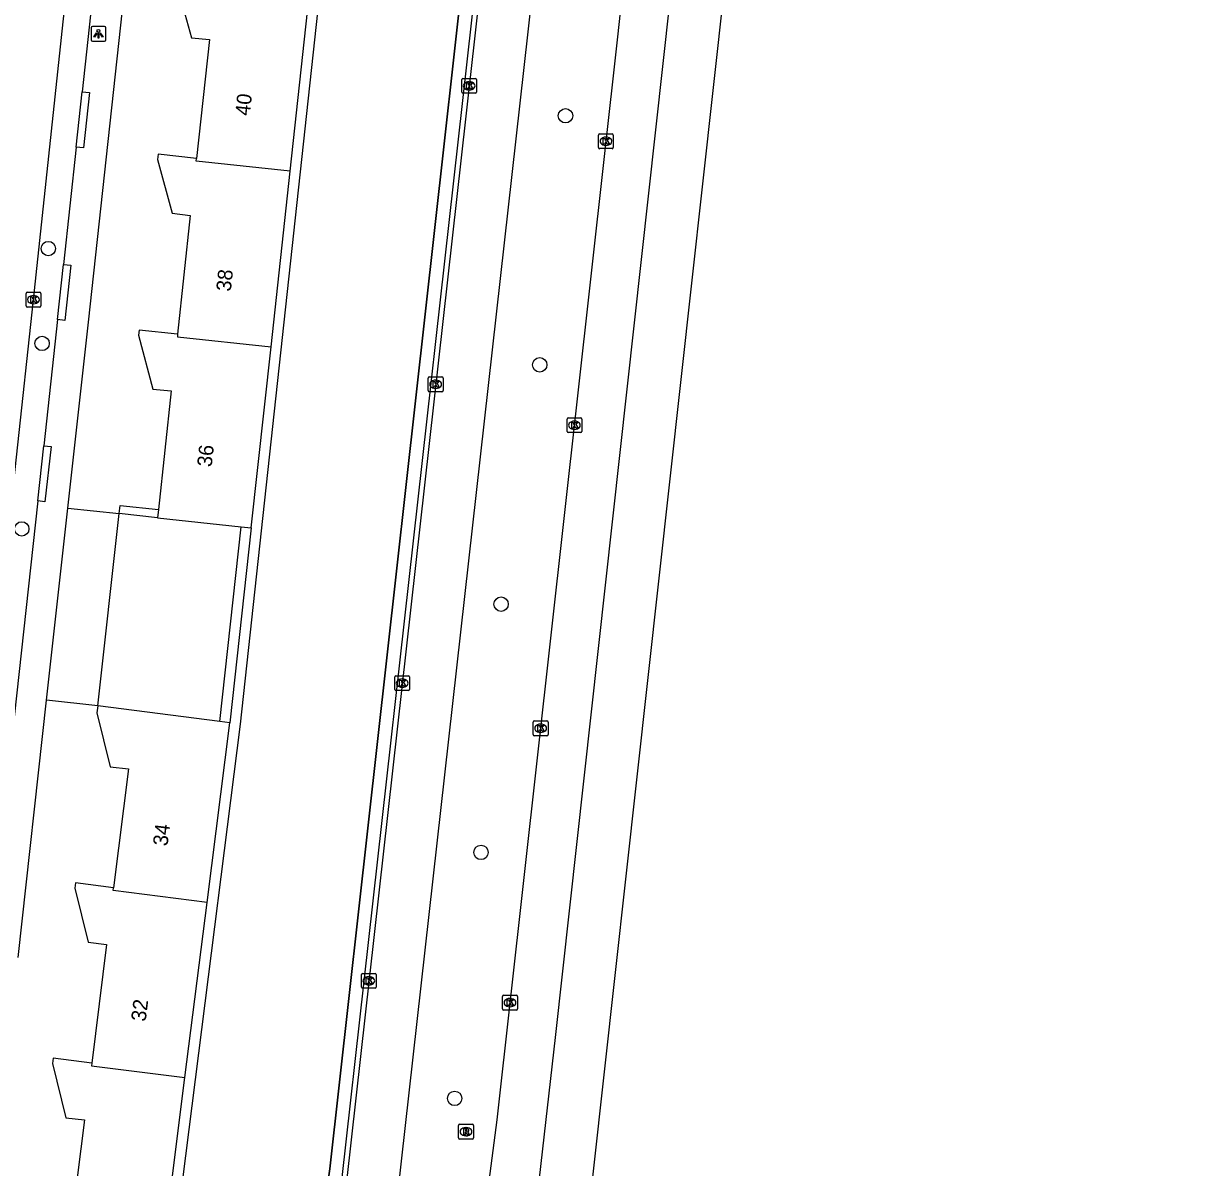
# Model space of a CAD drawing. Extents: x 160732 to 162105, y 387428 to 388479.
# Drawn here: x 162024.5 to 162103.3, y 387774.7 to 387852.4 of the extents above; entities that cross this region are included whole.
import ezdxf

# ---------------------------------------------------------------- set-up
doc = ezdxf.new("R2010")
doc.units = 0
for name, color, linetype in [('IMGEO_Berm_groen', 7, 'Continuous'), ('IMGEO_Boom', 7, 'Continuous'), ('IMGEO_Fietspad_gesloten', 7, 'Continuous'), ('IMGEO_Groenvoorziening', 7, 'Continuous'), ('IMGEO_Hek', 7, 'Continuous'), ('IMGEO_Kolk', 7, 'Continuous'), ('IMGEO_Lichtpunt', 7, 'Continuous'), ('IMGEO_Muur', 7, 'Continuous'), ('IMGEO_Pand', 7, 'Continuous'), ('IMGEO_Pand_nummerreeks', 7, 'Continuous'), ('IMGEO_Rijbaan_lokaal_open', 7, 'Continuous'), ('IMGEO_Rijbaan_regionaal_gesloten', 7, 'Continuous'), ('IMGEO_Rioolput', 7, 'Continuous'), ('IMGEO_Voetpad_open', 7, 'Continuous')]:
    doc.layers.add(name, color=color, linetype=linetype)

msp = doc.modelspace()

# ---------------------------------------------------------------- linework, layer by layer
at = {"layer": 'IMGEO_Berm_groen'}
for points in [[(162048.631, 387891.657), (162039.191, 387804.789), (162033.076, 387756.554), (162032.065, 387750), (162030.98, 387742.966), (162022.419, 387695.104)], [(162031.23, 387689.642), (162031.801, 387692.315), (162034.793, 387707.612), (162038.136, 387726.282), (162041.163, 387745.007), (162045.271, 387774.61), (162058.212, 387890.638)]]:
    msp.add_lwpolyline(points, dxfattribs=at)
at = {"layer": 'IMGEO_Boom'}
for centre in [(162061.274, 387846.074), (162026.169, 387837.063), (162025.747, 387830.623), (162059.526, 387829.169), (162024.369, 387818.035), (162056.904, 387812.925), (162055.54, 387796.077), (162053.751, 387779.38)]:
    msp.add_circle(centre, 0.489, dxfattribs=at)
at = {"layer": 'IMGEO_Fietspad_gesloten'}
msp.add_lwpolyline([(162047.038, 387750), (162049.334, 387767.851), (162063.044, 387890.124), (162071.721, 387967.516), (162075.293, 388000), (162085.019, 388088.434)], dxfattribs=at)
at = {"layer": 'IMGEO_Groenvoorziening'}
for points in [[(162027.495, 387819.45), (162030.972, 387819.073)], [(162029.52, 387806.029), (162030.972, 387819.073)], [(162037.802, 387804.967), (162039.254, 387818.173)], [(162039.949, 387818.097), (162038.496, 387804.878)], [(162029.52, 387806.029), (162026.05, 387806.406)]]:
    msp.add_lwpolyline(points, dxfattribs=at)
at = {"layer": 'IMGEO_Hek'}
msp.add_lwpolyline([(162058.212, 387890.638), (162045.271, 387774.61), (162041.163, 387745.007), (162038.136, 387726.282), (162034.793, 387707.612), (162031.801, 387692.315), (162031.23, 387689.642)], dxfattribs=at)
at = {"layer": 'IMGEO_Kolk'}
for p, q in [((162054.234, 387847.681), (162054.234, 387848.533)), ((162054.309, 387848.607), (162055.161, 387848.607)), ((162054.722, 387848.387), (162054.747, 387848.387)), ((162055.235, 387848.533), (162055.235, 387847.681)), ((162055.161, 387847.607), (162054.309, 387847.607)), ((162054.745, 387847.827), (162054.72, 387847.827)), ((162063.519, 387843.916), (162063.519, 387844.768)), ((162063.594, 387844.842), (162064.446, 387844.842)), ((162064.007, 387844.622), (162064.032, 387844.622)), ((162064.52, 387844.768), (162064.52, 387843.916)), ((162064.446, 387843.842), (162063.594, 387843.842)), ((162064.03, 387844.062), (162064.005, 387844.062)), ((162024.66, 387833.167), (162024.66, 387834.019)), ((162024.735, 387834.093), (162025.587, 387834.093)), ((162025.148, 387833.873), (162025.173, 387833.873)), ((162025.661, 387834.019), (162025.661, 387833.167)), ((162025.587, 387833.093), (162024.735, 387833.093)), ((162025.171, 387833.313), (162025.146, 387833.313)), ((162051.963, 387827.422), (162051.963, 387828.274)), ((162052.038, 387828.348), (162052.89, 387828.348)), ((162052.451, 387828.128), (162052.476, 387828.128)), ((162052.964, 387828.274), (162052.964, 387827.422)), ((162052.89, 387827.348), (162052.038, 387827.348)), ((162052.474, 387827.568), (162052.449, 387827.568)), ((162061.454, 387825.567), (162062.306, 387825.567)), ((162061.379, 387824.641), (162061.379, 387825.493)), ((162061.89, 387824.787), (162061.865, 387824.787)), ((162061.867, 387825.347), (162061.892, 387825.347)), ((162062.38, 387825.493), (162062.38, 387824.641)), ((162062.306, 387824.567), (162061.454, 387824.567)), ((162049.69, 387807.142), (162049.69, 387807.994)), ((162049.765, 387808.068), (162050.617, 387808.068)), ((162050.178, 387807.848), (162050.203, 387807.848)), ((162050.691, 387807.994), (162050.691, 387807.142)), ((162050.617, 387807.068), (162049.765, 387807.068)), ((162050.201, 387807.288), (162050.176, 387807.288)), ((162059.086, 387804.075), (162059.086, 387804.927)), ((162059.161, 387805.001), (162060.013, 387805.001)), ((162059.574, 387804.781), (162059.599, 387804.781)), ((162060.087, 387804.927), (162060.087, 387804.075)), ((162060.013, 387804.001), (162059.161, 387804.001)), ((162059.597, 387804.221), (162059.572, 387804.221)), ((162047.425, 387786.939), (162047.425, 387787.791)), ((162047.5, 387787.865), (162048.352, 387787.865)), ((162048.426, 387787.791), (162048.426, 387786.939)), ((162047.936, 387787.085), (162047.911, 387787.085)), ((162047.913, 387787.645), (162047.938, 387787.645)), ((162048.352, 387786.865), (162047.5, 387786.865)), ((162057.005, 387785.455), (162057.005, 387786.307)), ((162057.08, 387786.381), (162057.932, 387786.381)), ((162057.493, 387786.161), (162057.518, 387786.161)), ((162058.006, 387786.307), (162058.006, 387785.455)), ((162057.932, 387785.381), (162057.08, 387785.381)), ((162057.516, 387785.601), (162057.491, 387785.601))]:
    msp.add_line(p, q, dxfattribs=at)
for points in [[(162054.234, 387847.681), (162054.234, 387848.533)], [(162054.309, 387848.607), (162055.161, 387848.607)], [(162055.235, 387848.533), (162055.235, 387847.681)], [(162055.161, 387847.607), (162054.309, 387847.607)], [(162054.555, 387848.307), (162054.678, 387848.307), (162054.678, 387848.156), (162054.808, 387848.307), (162054.972, 387848.307), (162054.826, 387848.156), (162054.979, 387847.907), (162054.827, 387847.907), (162054.742, 387848.071), (162054.678, 387848.004), (162054.678, 387847.907), (162054.555, 387847.907), (162054.555, 387848.307)], [(162063.519, 387843.916), (162063.519, 387844.768)], [(162063.594, 387844.842), (162064.446, 387844.842)], [(162063.84, 387844.542), (162063.963, 387844.542), (162063.963, 387844.391), (162064.093, 387844.542), (162064.257, 387844.542), (162064.111, 387844.391), (162064.264, 387844.142), (162064.112, 387844.142), (162064.027, 387844.306), (162063.963, 387844.239), (162063.963, 387844.142), (162063.84, 387844.142), (162063.84, 387844.542)], [(162064.52, 387844.768), (162064.52, 387843.916)], [(162064.446, 387843.842), (162063.594, 387843.842)], [(162024.66, 387833.167), (162024.66, 387834.019)], [(162024.735, 387834.093), (162025.587, 387834.093)], [(162024.981, 387833.793), (162025.104, 387833.793), (162025.104, 387833.642), (162025.234, 387833.793), (162025.398, 387833.793), (162025.252, 387833.642), (162025.405, 387833.393), (162025.253, 387833.393), (162025.168, 387833.557), (162025.104, 387833.49), (162025.104, 387833.393), (162024.981, 387833.393), (162024.981, 387833.793)], [(162025.661, 387834.019), (162025.661, 387833.167)], [(162025.587, 387833.093), (162024.735, 387833.093)], [(162051.963, 387827.422), (162051.963, 387828.274)], [(162052.038, 387828.348), (162052.89, 387828.348)], [(162052.284, 387828.048), (162052.407, 387828.048), (162052.407, 387827.897), (162052.537, 387828.048), (162052.701, 387828.048), (162052.555, 387827.897), (162052.708, 387827.648), (162052.556, 387827.648), (162052.471, 387827.812), (162052.407, 387827.745), (162052.407, 387827.648), (162052.284, 387827.648), (162052.284, 387828.048)], [(162052.964, 387828.274), (162052.964, 387827.422)], [(162052.89, 387827.348), (162052.038, 387827.348)], [(162061.454, 387825.567), (162062.306, 387825.567)], [(162061.379, 387824.641), (162061.379, 387825.493)], [(162061.7, 387825.267), (162061.823, 387825.267), (162061.823, 387825.116), (162061.953, 387825.267), (162062.117, 387825.267), (162061.971, 387825.116), (162062.124, 387824.867), (162061.972, 387824.867), (162061.887, 387825.031), (162061.823, 387824.964), (162061.823, 387824.867), (162061.7, 387824.867), (162061.7, 387825.267)], [(162062.38, 387825.493), (162062.38, 387824.641)], [(162062.306, 387824.567), (162061.454, 387824.567)], [(162049.69, 387807.142), (162049.69, 387807.994)], [(162049.765, 387808.068), (162050.617, 387808.068)], [(162050.011, 387807.768), (162050.134, 387807.768), (162050.134, 387807.617), (162050.264, 387807.768), (162050.428, 387807.768), (162050.282, 387807.617), (162050.435, 387807.368), (162050.283, 387807.368), (162050.198, 387807.532), (162050.134, 387807.465), (162050.134, 387807.368), (162050.011, 387807.368), (162050.011, 387807.768)], [(162050.691, 387807.994), (162050.691, 387807.142)], [(162050.617, 387807.068), (162049.765, 387807.068)], [(162059.086, 387804.075), (162059.086, 387804.927)], [(162059.161, 387805.001), (162060.013, 387805.001)], [(162059.407, 387804.701), (162059.53, 387804.701), (162059.53, 387804.55), (162059.66, 387804.701), (162059.824, 387804.701), (162059.678, 387804.55), (162059.831, 387804.301), (162059.679, 387804.301), (162059.594, 387804.465), (162059.53, 387804.398), (162059.53, 387804.301), (162059.407, 387804.301), (162059.407, 387804.701)], [(162060.087, 387804.927), (162060.087, 387804.075)], [(162060.013, 387804.001), (162059.161, 387804.001)], [(162047.425, 387786.939), (162047.425, 387787.791)], [(162047.5, 387787.865), (162048.352, 387787.865)], [(162048.426, 387787.791), (162048.426, 387786.939)], [(162047.746, 387787.565), (162047.869, 387787.565), (162047.869, 387787.414), (162047.999, 387787.565), (162048.163, 387787.565), (162048.017, 387787.414), (162048.17, 387787.165), (162048.018, 387787.165), (162047.933, 387787.329), (162047.869, 387787.262), (162047.869, 387787.165), (162047.746, 387787.165), (162047.746, 387787.565)], [(162048.352, 387786.865), (162047.5, 387786.865)], [(162057.005, 387785.455), (162057.005, 387786.307)], [(162057.08, 387786.381), (162057.932, 387786.381)], [(162058.006, 387786.307), (162058.006, 387785.455)], [(162057.932, 387785.381), (162057.08, 387785.381)], [(162057.326, 387786.081), (162057.449, 387786.081), (162057.449, 387785.93), (162057.579, 387786.081), (162057.743, 387786.081), (162057.597, 387785.93), (162057.75, 387785.681), (162057.598, 387785.681), (162057.513, 387785.845), (162057.449, 387785.778), (162057.449, 387785.681), (162057.326, 387785.681), (162057.326, 387786.081)]]:
    msp.add_lwpolyline(points, dxfattribs=at)
for centre, start, end in [((162054.311, 387848.531), 91.55205, 178.44795), ((162054.311, 387848.531), 91.55205, 178.44795), ((162055.159, 387848.531), 1.55205, 88.44795), ((162055.159, 387848.531), 1.55205, 88.44795), ((162054.311, 387847.683), 181.55205, 268.44795), ((162054.311, 387847.683), 181.55205, 268.44795), ((162055.159, 387847.683), 271.55205, 358.44795), ((162055.159, 387847.683), 271.55205, 358.44795), ((162063.596, 387844.766), 91.55205, 178.44795), ((162063.596, 387844.766), 91.55205, 178.44795), ((162064.444, 387844.766), 1.55205, 88.44795), ((162064.444, 387844.766), 1.55205, 88.44795), ((162063.596, 387843.918), 181.55205, 268.44795), ((162063.596, 387843.918), 181.55205, 268.44795), ((162064.444, 387843.918), 271.55205, 358.44795), ((162064.444, 387843.918), 271.55205, 358.44795), ((162024.737, 387834.017), 91.55205, 178.44795), ((162024.737, 387834.017), 91.55205, 178.44795), ((162025.585, 387834.017), 1.55205, 88.44795), ((162025.585, 387834.017), 1.55205, 88.44795), ((162024.737, 387833.169), 181.55205, 268.44795), ((162024.737, 387833.169), 181.55205, 268.44795), ((162025.585, 387833.169), 271.55205, 358.44795), ((162025.585, 387833.169), 271.55205, 358.44795), ((162052.04, 387828.272), 91.55205, 178.44795), ((162052.04, 387828.272), 91.55205, 178.44795), ((162052.888, 387828.272), 1.55205, 88.44795), ((162052.888, 387828.272), 1.55205, 88.44795), ((162052.04, 387827.424), 181.55205, 268.44795), ((162052.04, 387827.424), 181.55205, 268.44795), ((162052.888, 387827.424), 271.55205, 358.44795), ((162052.888, 387827.424), 271.55205, 358.44795), ((162061.456, 387825.491), 91.55205, 178.44795), ((162061.456, 387825.491), 91.55205, 178.44795), ((162062.304, 387825.491), 1.55205, 88.44795), ((162062.304, 387825.491), 1.55205, 88.44795), ((162061.456, 387824.643), 181.55205, 268.44795), ((162061.456, 387824.643), 181.55205, 268.44795), ((162062.304, 387824.643), 271.55205, 358.44795), ((162062.304, 387824.643), 271.55205, 358.44795), ((162049.767, 387807.992), 91.55205, 178.44795), ((162049.767, 387807.992), 91.55205, 178.44795), ((162050.615, 387807.992), 1.55205, 88.44795), ((162050.615, 387807.992), 1.55205, 88.44795), ((162049.767, 387807.144), 181.55205, 268.44795), ((162049.767, 387807.144), 181.55205, 268.44795), ((162050.615, 387807.144), 271.55205, 358.44795), ((162050.615, 387807.144), 271.55205, 358.44795), ((162059.163, 387804.925), 91.55205, 178.44795), ((162059.163, 387804.925), 91.55205, 178.44795), ((162060.011, 387804.925), 1.55205, 88.44795), ((162060.011, 387804.925), 1.55205, 88.44795), ((162059.163, 387804.077), 181.55205, 268.44795), ((162059.163, 387804.077), 181.55205, 268.44795), ((162060.011, 387804.077), 271.55205, 358.44795), ((162060.011, 387804.077), 271.55205, 358.44795), ((162047.502, 387787.789), 91.55205, 178.44795), ((162047.502, 387787.789), 91.55205, 178.44795), ((162048.35, 387787.789), 1.55205, 88.44795), ((162048.35, 387787.789), 1.55205, 88.44795), ((162047.502, 387786.941), 181.55205, 268.44795), ((162047.502, 387786.941), 181.55205, 268.44795), ((162048.35, 387786.941), 271.55205, 358.44795), ((162048.35, 387786.941), 271.55205, 358.44795), ((162057.082, 387786.305), 91.55205, 178.44795), ((162057.082, 387786.305), 91.55205, 178.44795), ((162057.93, 387786.305), 1.55205, 88.44795), ((162057.93, 387786.305), 1.55205, 88.44795), ((162057.082, 387785.457), 181.55205, 268.44795), ((162057.082, 387785.457), 181.55205, 268.44795), ((162057.93, 387785.457), 271.55205, 358.44795), ((162057.93, 387785.457), 271.55205, 358.44795)]:
    msp.add_arc(centre, 0.0765, start, end, dxfattribs=at)
for centre, major_axis, ratio, start_param, end_param in [((162054.721, 387848.107), (-0.387, 0.002), 0.722429, 4.712389, 7.853982), ((162054.746, 387848.107), (-0.39, 0.002), 0.717154, 1.570796, 4.712389), ((162064.006, 387844.342), (-0.387, 0.002), 0.722429, 4.712389, 7.853982), ((162064.031, 387844.342), (-0.39, 0.002), 0.717154, 1.570796, 4.712389), ((162025.147, 387833.593), (-0.387, 0.002), 0.722429, 4.712389, 7.853982), ((162025.172, 387833.593), (-0.39, 0.002), 0.717154, 1.570796, 4.712389), ((162052.45, 387827.848), (-0.387, 0.002), 0.722429, 4.712389, 7.853982), ((162052.475, 387827.848), (-0.39, 0.002), 0.717154, 1.570796, 4.712389), ((162061.866, 387825.067), (-0.387, 0.002), 0.722429, 4.712389, 7.853982), ((162061.891, 387825.067), (-0.39, 0.002), 0.717154, 1.570796, 4.712389), ((162050.177, 387807.568), (-0.387, 0.002), 0.722429, 4.712389, 7.853982), ((162050.202, 387807.568), (-0.39, 0.002), 0.717154, 1.570796, 4.712389), ((162059.573, 387804.501), (-0.387, 0.002), 0.722429, 4.712389, 7.853982), ((162059.598, 387804.501), (-0.39, 0.002), 0.717154, 1.570796, 4.712389), ((162047.912, 387787.365), (-0.387, 0.002), 0.722429, 4.712389, 7.853982), ((162047.937, 387787.365), (-0.39, 0.002), 0.717154, 1.570796, 4.712389), ((162057.492, 387785.881), (-0.387, 0.002), 0.722429, 4.712389, 7.853982), ((162057.517, 387785.881), (-0.39, 0.002), 0.717154, 1.570796, 4.712389)]:
    msp.add_ellipse(centre, major_axis=major_axis, ratio=ratio, start_param=start_param, end_param=end_param, dxfattribs=at)
at = {"layer": 'IMGEO_Lichtpunt'}
for p, q in [((162029.074, 387852.038), (162029.074, 387851.231)), ((162029.074, 387852.038), (162029.074, 387851.231)), ((162029.976, 387852.133), (162029.168, 387852.133)), ((162029.976, 387852.133), (162029.168, 387852.133)), ((162030.07, 387851.231), (162030.07, 387852.038)), ((162030.07, 387851.231), (162030.07, 387852.038)), ((162029.168, 387851.137), (162029.976, 387851.137)), ((162029.168, 387851.137), (162029.976, 387851.137))]:
    msp.add_line(p, q, dxfattribs=at)
for points in [[(162029.448, 387851.702), (162029.487, 387851.674), (162029.299, 387851.412), (162029.261, 387851.439), (162029.448, 387851.702)], [(162029.55, 387851.654), (162029.597, 387851.654), (162029.597, 387851.332), (162029.55, 387851.332), (162029.55, 387851.654)], [(162029.66, 387851.674), (162029.698, 387851.701), (162029.885, 387851.439), (162029.846, 387851.411), (162029.66, 387851.674)]]:
    msp.add_lwpolyline(points, dxfattribs=at)
msp.add_circle((162029.573, 387851.836), 0.0994, dxfattribs=at)
for centre, start, end in [((162029.168, 387852.038), 90, 180), ((162029.168, 387852.038), 90, 180), ((162029.976, 387852.038), 0, 90), ((162029.976, 387852.038), 0, 90), ((162029.168, 387851.231), 180, 270), ((162029.168, 387851.231), 180, 270), ((162029.976, 387851.231), 270, 0), ((162029.976, 387851.231), 270, 360)]:
    msp.add_arc(centre, 0.0946, start, end, dxfattribs=at)
at = {"layer": 'IMGEO_Muur'}
for points in [[(162030.972, 387819.073), (162031.035, 387819.616), (162033.649, 387819.354)], [(162033.588, 387818.789), (162030.972, 387819.073)]]:
    msp.add_lwpolyline(points, dxfattribs=at)
at = {"layer": 'IMGEO_Pand'}
for points in [[(162037.513, 387855.1), (162034.93, 387855.404), (162034.881, 387855.042), (162035.888, 387851.369), (162037.1, 387851.242), (162036.232, 387843.183)], [(162042.586, 387842.317), (162043.881, 387854.207)], [(162036.232, 387843.183), (162033.636, 387843.478), (162033.584, 387843.102), (162034.567, 387839.454), (162035.807, 387839.313), (162034.947, 387831.258)], [(162042.586, 387842.317), (162036.213, 387843.004), (162036.232, 387843.183)], [(162041.289, 387830.4), (162042.586, 387842.317)], [(162034.947, 387831.258), (162032.338, 387831.528), (162032.288, 387831.186), (162033.266, 387827.526), (162034.517, 387827.408), (162033.649, 387819.354)], [(162034.947, 387831.258), (162034.928, 387831.079), (162041.289, 387830.4)], [(162039.949, 387818.097), (162041.289, 387830.4)], [(162033.649, 387819.354), (162033.588, 387818.789)], [(162033.588, 387818.789), (162039.254, 387818.173)], [(162039.254, 387818.173), (162039.949, 387818.097)], [(162029.52, 387806.029), (162029.464, 387805.553), (162030.376, 387801.876), (162031.62, 387801.747), (162030.588, 387793.67)], [(162037.802, 387804.967), (162029.52, 387806.029)], [(162036.949, 387792.676), (162038.496, 387804.878)], [(162038.496, 387804.878), (162037.802, 387804.967)], [(162030.588, 387793.67), (162028.005, 387794.002), (162027.966, 387793.659), (162028.869, 387789.977), (162030.124, 387789.816), (162029.117, 387781.774)], [(162036.949, 387792.676), (162030.565, 387793.491), (162030.588, 387793.67)], [(162035.443, 387780.8), (162036.949, 387792.676)], [(162029.117, 387781.774), (162026.503, 387782.107), (162026.462, 387781.74), (162027.365, 387778.06), (162028.636, 387777.929), (162027.605, 387769.877)], [(162029.117, 387781.774), (162029.095, 387781.595), (162035.443, 387780.8)], [(162033.932, 387768.884), (162035.443, 387780.8)]]:
    msp.add_lwpolyline(points, dxfattribs=at)
at = {"layer": 'IMGEO_Rijbaan_lokaal_open'}
for points in [[(162081.104, 388088.732), (162071.346, 388000), (162067.828, 387968.006), (162059.149, 387890.538), (162045.462, 387768.362), (162043.09, 387750)], [(162081.444, 388088.678), (162071.695, 388000), (162068.172, 387967.955), (162059.49, 387890.502), (162045.79, 387768.293)], [(162020.314, 387790.041), (162020.53, 387791.889), (162022.826, 387812.226), (162025.156, 387833.593), (162027.244, 387853.078), (162029.582, 387874.404), (162031.917, 387895.736), (162033.61, 387911.29), (162034.593, 387920.323), (162038.814, 387959.046), (162040.961, 387978.825), (162042.949, 387997.091), (162043.264, 388000), (162045.336, 388019.111), (162047.551, 388039.413), (162049.108, 388053.808), (162050.984, 388071.203), (162051.531, 388076.592)]]:
    msp.add_lwpolyline(points, dxfattribs=at)
at = {"layer": 'IMGEO_Rijbaan_regionaal_gesloten'}
for points in [[(162103.309, 388169.403), (162102.689, 388155.69), (162101.662, 388136.146), (162101.302, 388131.757), (162098.908, 388102.566), (162095.805, 388069.687), (162091.827, 388031.91), (162088.548, 388000.43), (162075.797, 387888.723), (162075.77, 387888.477), (162054.224, 387693.741), (162053.173, 387684.484)], [(162096.377, 388132.747), (162096.502, 388120.646), (162096.023, 388108.73), (162094.51, 388091.794), (162084.57, 388000.08), (162072.246, 387889.145), (162060.58, 387783.509), (162054.384, 387729.019), (162050.39, 387694.019)], [(162090.812, 388113.569), (162090.683, 388106.248), (162089.949, 388090.639), (162089.263, 388079.951), (162087.777, 388060.8), (162081.158, 388000), (162070.182, 387901.271), (162068.913, 387889.499), (162064.81, 387851.443), (162056.62, 387777.936), (162054.628, 387762.661), (162053.148, 387750), (162052.162, 387742.526), (162050.875, 387735.171)]]:
    msp.add_lwpolyline(points, dxfattribs=at)
at = {"layer": 'IMGEO_Rioolput'}
for p, q in [((162054.02, 387776.696), (162054.02, 387777.548)), ((162054.095, 387777.622), (162054.947, 387777.622)), ((162055.021, 387777.548), (162055.021, 387776.696)), ((162054.531, 387776.842), (162054.506, 387776.842)), ((162054.508, 387777.402), (162054.533, 387777.402)), ((162054.947, 387776.622), (162054.095, 387776.622))]:
    msp.add_line(p, q, dxfattribs=at)
for points in [[(162054.02, 387776.696), (162054.02, 387777.548)], [(162054.095, 387777.622), (162054.947, 387777.622)], [(162055.021, 387777.548), (162055.021, 387776.696)], [(162054.609, 387777.32), (162054.357, 387777.322), (162054.357, 387776.922)], [(162054.357, 387776.922), (162054.481, 387776.922), (162054.481, 387777.084), (162054.492, 387777.084)], [(162054.535, 387777.241), (162054.481, 387777.241), (162054.481, 387777.16)], [(162054.481, 387777.16), (162054.533, 387777.16)], [(162054.539, 387777.055), (162054.61, 387776.922), (162054.75, 387776.922), (162054.685, 387777.048)], [(162054.947, 387776.622), (162054.095, 387776.622)]]:
    msp.add_lwpolyline(points, dxfattribs=at)
for centre, radius, start, end in [((162054.097, 387777.546), 0.0765, 91.55205, 178.44795), ((162054.097, 387777.546), 0.0765, 91.55205, 178.44795), ((162054.945, 387777.546), 0.0765, 1.55205, 88.44795), ((162054.945, 387777.546), 0.0765, 1.55205, 88.44795), ((162054.097, 387776.698), 0.0765, 181.55205, 268.44795), ((162054.097, 387776.698), 0.0765, 181.55205, 268.44795), ((162054.491, 387777.031), 0.0533, 26.02933, 88.69889), ((162054.517, 387777.349), 0.19, 274.7715, 282.96867), ((162054.541, 387777.145), 0.0964, 77.00612, 93.18647), ((162054.555, 387777.202), 0.0378, 276.66336, 79.67722), ((162054.608, 387777.21), 0.109, 350.36119, 89.41601), ((162054.606, 387777.21), 0.112, 277.58423, 350.98172), ((162054.59, 387776.995), 0.108, 29.51342, 73.79051), ((162054.945, 387776.698), 0.0765, 271.55205, 358.44795), ((162054.945, 387776.698), 0.0765, 271.55205, 358.44795)]:
    msp.add_arc(centre, radius, start, end, dxfattribs=at)
for centre, major_axis, ratio, start_param, end_param in [((162054.507, 387777.122), (-0.387, 0.002), 0.722429, 4.712389, 7.853982), ((162054.532, 387777.122), (-0.39, 0.002), 0.717154, 1.570796, 4.712389)]:
    msp.add_ellipse(centre, major_axis=major_axis, ratio=ratio, start_param=start_param, end_param=end_param, dxfattribs=at)
at = {"layer": 'IMGEO_Voetpad_open'}
for points in [[(162027.495, 387819.45), (162028.892, 387832.06), (162032.794, 387867.828)], [(162029.33, 387855.663), (162028.47, 387847.699)], [(162028.063, 387843.942), (162028.47, 387847.699)], [(162028.47, 387847.699), (162028.967, 387847.646), (162028.559, 387843.889), (162028.063, 387843.942)], [(162028.063, 387843.942), (162027.201, 387835.99)], [(162026.788, 387832.237), (162027.201, 387835.99)], [(162027.201, 387835.99), (162027.697, 387835.936), (162027.284, 387832.183), (162026.788, 387832.237)], [(162026.788, 387832.237), (162025.866, 387823.68)], [(162025.448, 387819.934), (162025.866, 387823.68)], [(162025.866, 387823.68), (162026.362, 387823.625), (162025.944, 387819.879), (162025.448, 387819.934)], [(162025.448, 387819.934), (162023.05, 387798.027)], [(162026.05, 387806.406), (162027.495, 387819.45)], [(162024.115, 387788.934), (162026.05, 387806.406)]]:
    msp.add_lwpolyline(points, dxfattribs=at)

# ---------------------------------------------------------------- texts
at = {"layer": 'IMGEO_Pand_nummerreeks'}
for s, rotation, p in [('40', 83.85262, (162039.839, 387846.043)), ('38', 83.90584, (162038.552, 387834.119)), ('36', 83.84883, (162037.256, 387822.208)), ('34', 82.71876, (162034.253, 387796.473)), ('32', 82.86271, (162032.772, 387784.565))]:
    msp.add_text(s, height=1, rotation=rotation, dxfattribs=at).set_placement(p)

doc.saveas('drawing.dxf')
